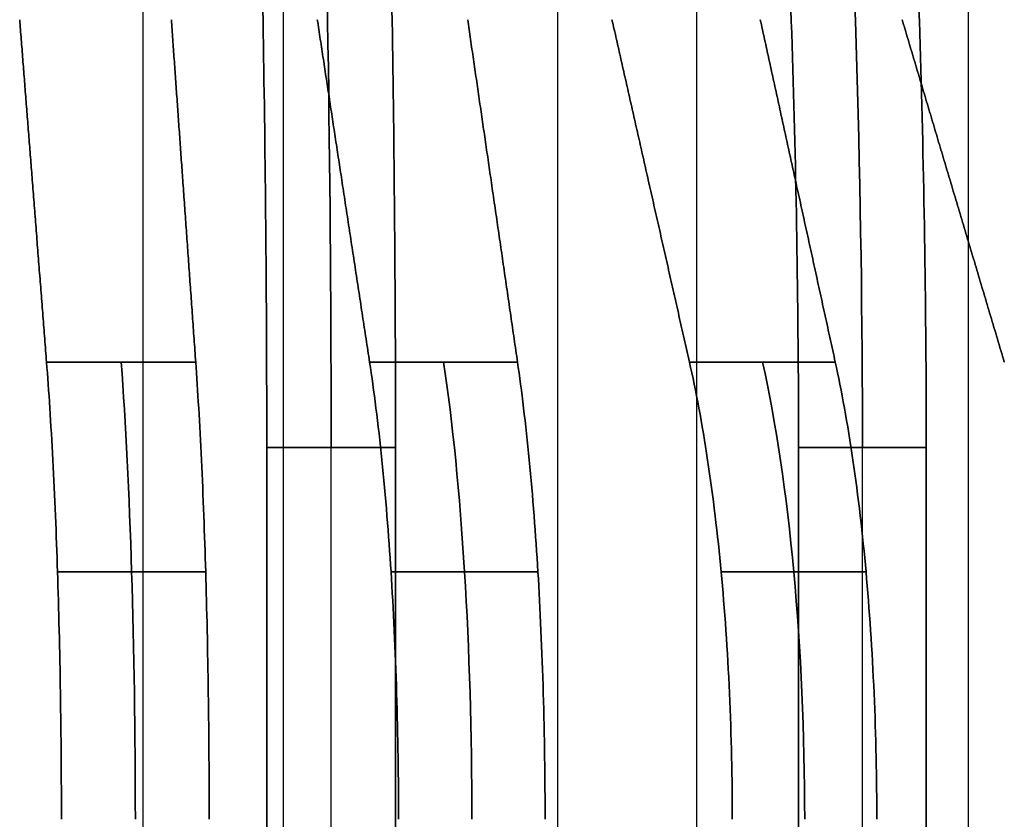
# Model space of a CAD drawing. Header units: millimetres. Extents: x -65 to 65, y -196 to 80.
# Tile 639 of 656: x 1.72 to 9.33, y 49.66 to 55.85. Entities that reach past the tile are written whole.
import ezdxf

# ---------------------------------------------------------------- set-up
doc = ezdxf.new("R2010")
doc.units = ezdxf.units.MM
doc.header["$MEASUREMENT"] = 0
doc.layers.add('IGES level 0', color=7, linetype='Continuous', true_color=0xa0a0a0)

msp = doc.modelspace()

# ---------------------------------------------------------------- linework, layer by layer
at = {"layer": 'IGES level 0'}
for p, q in [((2.6764, -70.9313, -42.9854), (2.6764, 70.9313, -42.9854)), ((2.6764, -70.9313, 42.9854), (2.6764, 70.9313, 42.9854)), ((3.7601, -70.9313, -42.9042), (3.7601, 70.9313, -42.9042)), ((3.7601, -70.9313, 42.9042), (3.7601, 70.9313, 42.9042)), ((5.8812, -70.9313, -42.6652), (5.8812, 70.9313, -42.6652)), ((5.8812, -70.9313, 42.6652), (5.8812, 70.9313, 42.6652)), ((6.9559, -70.9313, -42.5033), (6.9559, 70.9313, -42.5033)), ((6.9559, -70.9313, 42.5033), (6.9559, 70.9313, 42.5033)), ((9.0532, -70.9313, -42.1064), (9.0532, 70.9313, -42.1064)), ((9.0532, -70.9313, 42.1064), (9.0532, 70.9313, 42.1064)), ((3.631, 52.5368, -55.1306), (3.631, -52.5368, -55.1306)), ((3.631, -52.5368, -55.1306), (3.631, 52.5368, -55.1306)), ((3.631, 52.5368, 55.1306), (3.631, -52.5368, 55.1306)), ((3.631, 52.5368, 55.1306), (3.631, -52.5368, 55.1306)), ((4.1288, -52.5368, -55.0955), (4.1288, 52.5368, -55.0955)), ((4.1288, -52.5368, 55.0955), (4.1288, 52.5368, 55.0955)), ((4.6264, 52.5368, -55.056), (4.6264, -52.5368, -55.056)), ((4.6264, 52.5368, -55.056), (4.6264, -52.5368, -55.056)), ((4.6264, 52.5368, 55.056), (4.6264, -52.5368, 55.056)), ((4.6264, -52.5368, 55.056), (4.6264, 52.5368, 55.056)), ((7.7407, 52.5368, -54.7051), (7.7407, -52.5368, -54.7051)), ((7.7407, -52.5368, -54.7051), (7.7407, 52.5368, -54.7051)), ((7.7407, 52.5368, 54.7051), (7.7407, -52.5368, 54.7051)), ((7.7407, 52.5368, 54.7051), (7.7407, -52.5368, 54.7051)), ((8.2346, -52.5368, -54.6329), (8.2346, 52.5368, -54.6329)), ((8.2346, -52.5368, 54.6329), (8.2346, 52.5368, 54.6329)), ((8.7278, 52.5368, -54.5563), (8.7278, -52.5368, -54.5563)), ((8.7278, 52.5368, -54.5563), (8.7278, -52.5368, -54.5563)), ((8.7278, 52.5368, 54.5563), (8.7278, -52.5368, 54.5563)), ((8.7278, -52.5368, 54.5563), (8.7278, 52.5368, 54.5563))]:
    msp.add_line(p, q, dxfattribs=at)
at = {"layer": 'IGES level 0', "extrusion": (0.997204, -3.61294e-12, 0.07473)}
msp.add_arc((52.5368, -40.25), 15, 270, 315, dxfattribs=at)
at = {"layer": 'IGES level 0', "extrusion": (0.997204, -3.29788e-12, -0.07473)}
msp.add_arc((52.5368, 40.25), 15, 45, 90, dxfattribs=at)
at = {"layer": 'IGES level 0', "extrusion": (0.988831, 1.60576e-12, 0.149042)}
msp.add_arc((52.5368, -40.25), 15, 270, 315, dxfattribs=at)
at = {"layer": 'IGES level 0', "extrusion": (0.988831, -4.51847e-13, -0.149042)}
msp.add_arc((52.5368, 40.25), 15, 45, 90, dxfattribs=at)
at = {"layer": 'IGES level 0', "extrusion": (-1.06576e-13, 1, 1.42215e-12)}
msp.add_arc((0, 0, 53.1982), 33.5355, 264.72663, 266.70194, dxfattribs=at)
msp.add_arc((0, 0, 53.1982), 33.5355, 264.72663, 266.70194, dxfattribs=at)
at = {"layer": 'IGES level 0', "extrusion": (-1.06575e-13, 1, -1.42215e-12)}
msp.add_arc((0, 0, 53.1982), 33.5355, 93.29806, 95.27337, dxfattribs=at)
msp.add_arc((0, 0, 53.1982), 33.5355, 93.29806, 95.27337, dxfattribs=at)
at = {"layer": 'IGES level 0', "extrusion": (0.997204, 3.06392e-13, 0.07473)}
msp.add_arc((49.6626, -30), 5, 270, 315, dxfattribs=at)
at = {"layer": 'IGES level 0', "extrusion": (0.997204, 3.31859e-13, -0.07473)}
msp.add_arc((49.6626, 30), 5, 45, 90, dxfattribs=at)
at = {"layer": 'IGES level 0', "extrusion": (2.12555e-13, 1, -1.41021e-12)}
msp.add_arc((0, 0, 53.1982), 33.5355, 260.44092, 262.41622, dxfattribs=at)
msp.add_arc((0, 0, 53.1982), 33.5355, 260.44092, 262.41622, dxfattribs=at)
at = {"layer": 'IGES level 0', "extrusion": (-2.12555e-13, 1, -1.41021e-12)}
msp.add_arc((0, 0, 53.1982), 33.5355, 97.58378, 99.55908, dxfattribs=at)
msp.add_arc((0, 0, 53.1982), 33.5355, 97.58378, 99.55908, dxfattribs=at)
at = {"layer": 'IGES level 0', "extrusion": (0.988831, 2.71076e-13, 0.149042)}
msp.add_arc((49.6626, -30), 5, 270, 315, dxfattribs=at)
at = {"layer": 'IGES level 0', "extrusion": (0.988831, 1.0451e-13, -0.149042)}
msp.add_arc((49.6626, 30), 5, 45, 90, dxfattribs=at)
at = {"layer": 'IGES level 0', "extrusion": (3.17346e-13, 1, -1.39038e-12)}
msp.add_arc((0, 0, 53.1982), 33.5355, 256.1552, 258.13051, dxfattribs=at)
msp.add_arc((0, 0, 53.1982), 33.5355, 256.1552, 258.13051, dxfattribs=at)
at = {"layer": 'IGES level 0', "extrusion": (-3.17346e-13, 1, -1.39038e-12)}
msp.add_arc((0, 0, 53.1982), 33.5355, 101.86949, 103.8448, dxfattribs=at)
msp.add_arc((0, 0, 53.1982), 33.5355, 101.86949, 103.8448, dxfattribs=at)
at = {"layer": 'IGES level 0', "extrusion": (0.974928, 1.62084e-13, 0.222521)}
msp.add_arc((49.6626, -30), 5, 270, 315, dxfattribs=at)
at = {"layer": 'IGES level 0', "extrusion": (0.974928, 1.77957e-13, -0.222521)}
msp.add_arc((49.6626, 30), 5, 45, 90, dxfattribs=at)
at = {"layer": 'IGES level 0', "extrusion": (-2.35548e-13, 1, 3.14317e-12)}
msp.add_arc((0, 0, 52.5368), 55.25, 265.19671, 266.23186, dxfattribs=at)
at = {"layer": 'IGES level 0', "extrusion": (0, 1, 0)}
for start, end in [(93.76814, 94.80329), (265.19671, 266.23186), (260.91099, 261.94615), (260.91099, 261.94615), (98.05385, 99.08901)]:
    msp.add_arc((0, 0, 52.5368), 55.25, start, end, dxfattribs=at)
at = {"layer": 'IGES level 0', "extrusion": (-2.35548e-13, 1, -3.14317e-12)}
msp.add_arc((0, 0, 52.5368), 55.25, 93.76814, 94.80329, dxfattribs=at)
at = {"layer": 'IGES level 0', "extrusion": (-9.39558e-13, 1, -6.23356e-12)}
msp.add_arc((0, 0, 52.5368), 55.25, 98.05385, 99.08901, dxfattribs=at)
at = {"layer": 'IGES level 0', "extrusion": (1.65458e-11, 1, -2.24763e-10)}
msp.add_arc((0, 0, 51.5761), 34.6194, 264.76408, 266.66449, dxfattribs=at)
at = {"layer": 'IGES level 0', "extrusion": (-1.71752e-11, 1, -2.24716e-10)}
msp.add_arc((0, 0, 51.5761), 34.6194, 93.33551, 95.23592, dxfattribs=at)
at = {"layer": 'IGES level 0', "extrusion": (2.76665e-11, 1, -1.85257e-10)}
msp.add_arc((0, 0, 51.5761), 34.6194, 260.47837, 262.37878, dxfattribs=at)
at = {"layer": 'IGES level 0', "extrusion": (-1.29071e-11, 1, -8.48441e-11)}
msp.add_arc((0, 0, 51.5761), 34.6194, 97.62122, 99.52163, dxfattribs=at)
at = {"layer": 'IGES level 0', "extrusion": (2.72489e-11, 1, -1.2008e-10)}
msp.add_arc((0, 0, 51.5761), 34.6194, 256.19265, 258.09306, dxfattribs=at)
at = {"layer": 'IGES level 0', "extrusion": (-2.98874e-11, 1, -1.30195e-10)}
msp.add_arc((0, 0, 51.5761), 34.6194, 101.90694, 103.80735, dxfattribs=at)
at = {"layer": 'IGES level 0'}
for points, knots in [([(3.631, 52.5368, -55.1306), (3.631, 53.4624, -55.1306), (3.6238, 54.4732, -55.0395), (3.593, 56.4529, -54.6469), (3.5693, 57.4217, -54.3454), (3.5138, 59.132, -53.6391), (3.4768, 60.031, -53.1693), (3.389, 61.7093, -52.0513), (3.338, 62.4887, -51.403), (3.2867, 63.1434, -50.7503)], [-8.886527, -8.886527, -8.886527, -8.886527, -8.608847, -8.608847, -8.331167, -8.331167, -8.053476, -8.053476, -7.775785, -7.775785, -7.775785, -7.775785]), ([(3.2867, 63.1434, 50.7503), (3.338, 62.4887, 51.403), (3.389, 61.7093, 52.0513), (3.4768, 60.031, 53.1693), (3.5138, 59.132, 53.6391), (3.5693, 57.4217, 54.3454), (3.593, 56.4529, 54.6469), (3.6238, 54.4732, 55.0395), (3.631, 53.4624, 55.1306), (3.631, 52.5368, 55.1306)], [-1.110742, -1.110742, -1.110742, -1.110742, -0.833051, -0.833051, -0.55536, -0.55536, -0.27768, -0.27768, 0, 0, 0, 0]), ([(3.631, 52.5368, -55.1306), (3.631, 53.4624, -55.1306), (3.6238, 54.4732, -55.0395), (3.593, 56.4529, -54.6469), (3.5693, 57.4217, -54.3454), (3.5138, 59.132, -53.6391), (3.4768, 60.031, -53.1693), (3.389, 61.7093, -52.0513), (3.338, 62.4887, -51.403), (3.2867, 63.1434, -50.7503)], [-8.886527, -8.886527, -8.886527, -8.886527, -8.608847, -8.608847, -8.331167, -8.331167, -8.053476, -8.053476, -7.775785, -7.775785, -7.775785, -7.775785]), ([(3.2867, 63.1434, 50.7503), (3.338, 62.4887, 51.403), (3.389, 61.7093, 52.0513), (3.4768, 60.031, 53.1693), (3.5138, 59.132, 53.6391), (3.5693, 57.4217, 54.3454), (3.593, 56.4529, 54.6469), (3.6238, 54.4732, 55.0395), (3.631, 53.4624, 55.1306), (3.631, 52.5368, 55.1306)], [-1.110742, -1.110742, -1.110742, -1.110742, -0.833051, -0.833051, -0.55536, -0.55536, -0.27768, -0.27768, 0, 0, 0, 0]), ([(4.3139, 63.1434, -50.6733), (4.3605, 62.4887, -51.3264), (4.4067, 61.7093, -51.975), (4.4865, 60.031, -53.0937), (4.52, 59.132, -53.5637), (4.5704, 57.4217, -54.2704), (4.5919, 56.4529, -54.5721), (4.6199, 54.4732, -54.9649), (4.6264, 53.4624, -55.056), (4.6264, 52.5368, -55.056)], [-1.110742, -1.110742, -1.110742, -1.110742, -0.833051, -0.833051, -0.55536, -0.55536, -0.27768, -0.27768, 0, 0, 0, 0]), ([(4.6264, 52.5368, 55.056), (4.6264, 53.4624, 55.056), (4.6199, 54.4732, 54.9649), (4.5919, 56.4529, 54.5721), (4.5704, 57.4217, 54.2704), (4.52, 59.132, 53.5637), (4.4865, 60.031, 53.0937), (4.4067, 61.7093, 51.975), (4.3605, 62.4887, 51.3264), (4.3139, 63.1434, 50.6733)], [-8.886527, -8.886527, -8.886527, -8.886527, -8.608847, -8.608847, -8.331167, -8.331167, -8.053476, -8.053476, -7.775785, -7.775785, -7.775785, -7.775785]), ([(4.3139, 63.1434, -50.6733), (4.3605, 62.4887, -51.3264), (4.4067, 61.7093, -51.975), (4.4865, 60.031, -53.0937), (4.52, 59.132, -53.5637), (4.5704, 57.4217, -54.2704), (4.5919, 56.4529, -54.5721), (4.6199, 54.4732, -54.9649), (4.6264, 53.4624, -55.056), (4.6264, 52.5368, -55.056)], [-1.110742, -1.110742, -1.110742, -1.110742, -0.833051, -0.833051, -0.55536, -0.55536, -0.27768, -0.27768, 0, 0, 0, 0]), ([(4.6264, 52.5368, 55.056), (4.6264, 53.4624, 55.056), (4.6199, 54.4732, 54.9649), (4.5919, 56.4529, 54.5721), (4.5704, 57.4217, 54.2704), (4.52, 59.132, 53.5637), (4.4865, 60.031, 53.0937), (4.4067, 61.7093, 51.975), (4.3605, 62.4887, 51.3264), (4.3139, 63.1434, 50.6733)], [-8.886527, -8.886527, -8.886527, -8.886527, -8.608847, -8.608847, -8.331167, -8.331167, -8.053476, -8.053476, -7.775785, -7.775785, -7.775785, -7.775785]), ([(7.7407, 52.5368, -54.7051), (7.7407, 53.4624, -54.7051), (7.7268, 54.4732, -54.6148), (7.6667, 56.4529, -54.2256), (7.6205, 57.4217, -53.9267), (7.5124, 59.132, -53.2265), (7.4405, 60.031, -52.7608), (7.2693, 61.7093, -51.6525), (7.17, 62.4887, -51.0098), (7.0701, 63.1434, -50.3628)], [-8.886527, -8.886527, -8.886527, -8.886527, -8.608847, -8.608847, -8.331167, -8.331167, -8.053476, -8.053476, -7.775785, -7.775785, -7.775785, -7.775785]), ([(7.0701, 63.1434, 50.3628), (7.17, 62.4887, 51.0098), (7.2693, 61.7093, 51.6525), (7.4405, 60.031, 52.7608), (7.5124, 59.132, 53.2265), (7.6205, 57.4217, 53.9267), (7.6667, 56.4529, 54.2256), (7.7268, 54.4732, 54.6148), (7.7407, 53.4624, 54.7051), (7.7407, 52.5368, 54.7051)], [-1.110742, -1.110742, -1.110742, -1.110742, -0.833051, -0.833051, -0.55536, -0.55536, -0.27768, -0.27768, 0, 0, 0, 0]), ([(7.7407, 52.5368, -54.7051), (7.7407, 53.4624, -54.7051), (7.7268, 54.4732, -54.6148), (7.6667, 56.4529, -54.2256), (7.6205, 57.4217, -53.9267), (7.5124, 59.132, -53.2265), (7.4405, 60.031, -52.7608), (7.2693, 61.7093, -51.6525), (7.17, 62.4887, -51.0098), (7.0701, 63.1434, -50.3628)], [-8.886527, -8.886527, -8.886527, -8.886527, -8.608847, -8.608847, -8.331167, -8.331167, -8.053476, -8.053476, -7.775785, -7.775785, -7.775785, -7.775785]), ([(7.0701, 63.1434, 50.3628), (7.17, 62.4887, 51.0098), (7.2693, 61.7093, 51.6525), (7.4405, 60.031, 52.7608), (7.5124, 59.132, 53.2265), (7.6205, 57.4217, 53.9267), (7.6667, 56.4529, 54.2256), (7.7268, 54.4732, 54.6148), (7.7407, 53.4624, 54.7051), (7.7407, 52.5368, 54.7051)], [-1.110742, -1.110742, -1.110742, -1.110742, -0.833051, -0.833051, -0.55536, -0.55536, -0.27768, -0.27768, 0, 0, 0, 0]), ([(8.0887, 63.1434, -50.2092), (8.1839, 62.4887, -50.857), (8.2785, 61.7093, -51.5004), (8.4416, 60.031, -52.6099), (8.5102, 59.132, -53.0761), (8.6132, 57.4217, -53.7771), (8.6572, 56.4529, -54.0763), (8.7145, 54.4732, -54.4659), (8.7278, 53.4624, -54.5563), (8.7278, 52.5368, -54.5563)], [-1.110742, -1.110742, -1.110742, -1.110742, -0.833051, -0.833051, -0.55536, -0.55536, -0.27768, -0.27768, 0, 0, 0, 0]), ([(8.7278, 52.5368, 54.5563), (8.7278, 53.4624, 54.5563), (8.7145, 54.4732, 54.4659), (8.6572, 56.4529, 54.0763), (8.6132, 57.4217, 53.7771), (8.5102, 59.132, 53.0761), (8.4416, 60.031, 52.6099), (8.2785, 61.7093, 51.5004), (8.1839, 62.4887, 50.857), (8.0887, 63.1434, 50.2092)], [-8.886527, -8.886527, -8.886527, -8.886527, -8.608847, -8.608847, -8.331167, -8.331167, -8.053476, -8.053476, -7.775785, -7.775785, -7.775785, -7.775785]), ([(8.0887, 63.1434, -50.2092), (8.1839, 62.4887, -50.857), (8.2785, 61.7093, -51.5004), (8.4416, 60.031, -52.6099), (8.5102, 59.132, -53.0761), (8.6132, 57.4217, -53.7771), (8.6572, 56.4529, -54.0763), (8.7145, 54.4732, -54.4659), (8.7278, 53.4624, -54.5563), (8.7278, 52.5368, -54.5563)], [-1.110742, -1.110742, -1.110742, -1.110742, -0.833051, -0.833051, -0.55536, -0.55536, -0.27768, -0.27768, 0, 0, 0, 0]), ([(8.7278, 52.5368, 54.5563), (8.7278, 53.4624, 54.5563), (8.7145, 54.4732, 54.4659), (8.6572, 56.4529, 54.0763), (8.6132, 57.4217, 53.7771), (8.5102, 59.132, 53.0761), (8.4416, 60.031, 52.6099), (8.2785, 61.7093, 51.5004), (8.1839, 62.4887, 50.857), (8.0887, 63.1434, 50.2092)], [-8.886527, -8.886527, -8.886527, -8.886527, -8.608847, -8.608847, -8.331167, -8.331167, -8.053476, -8.053476, -7.775785, -7.775785, -7.775785, -7.775785]), ([(2.0441, 49.6626, -34.9403), (2.0441, 49.9711, -34.9403), (2.0417, 50.3081, -34.9099), (2.0314, 50.968, -34.779), (2.0235, 51.2909, -34.6785), (2.005, 51.861, -34.4431), (1.9927, 52.1606, -34.2865), (1.9634, 52.7201, -33.9138), (1.9464, 52.9798, -33.6977), (1.9293, 53.1982, -33.48)], [-2.9623371, -2.9623371, -2.9623371, -2.9623371, -2.8697777, -2.8697777, -2.7772183, -2.7772183, -2.6846495, -2.6846495, -2.5920806, -2.5920806, -2.5920806, -2.5920806]), ([(1.9293, 53.1982, 33.48), (1.9464, 52.9798, 33.6977), (1.9634, 52.7201, 33.9138), (1.9927, 52.1606, 34.2865), (2.005, 51.861, 34.4431), (2.0235, 51.2909, 34.6785), (2.0314, 50.968, 34.779), (2.0417, 50.3081, 34.9099), (2.0441, 49.9711, 34.9403), (2.0441, 49.6626, 34.9403)], [-0.3702564, -0.3702564, -0.3702564, -0.3702564, -0.2776876, -0.2776876, -0.1851187, -0.1851187, -0.0925594, -0.0925594, 0, 0, 0, 0]), ([(2.0441, 49.6626, -34.9403), (2.0441, 49.9711, -34.9403), (2.0417, 50.3081, -34.9099), (2.0314, 50.968, -34.779), (2.0235, 51.2909, -34.6785), (2.005, 51.861, -34.4431), (1.9927, 52.1606, -34.2865), (1.9634, 52.7201, -33.9138), (1.9464, 52.9798, -33.6977), (1.9293, 53.1982, -33.48)], [-2.9623371, -2.9623371, -2.9623371, -2.9623371, -2.8697777, -2.8697777, -2.7772183, -2.7772183, -2.6846495, -2.6846495, -2.5920806, -2.5920806, -2.5920806, -2.5920806]), ([(1.9293, 53.1982, 33.48), (1.9464, 52.9798, 33.6977), (1.9634, 52.7201, 33.9138), (1.9927, 52.1606, 34.2865), (2.005, 51.861, 34.4431), (2.0235, 51.2909, 34.6785), (2.0314, 50.968, 34.779), (2.0417, 50.3081, 34.9099), (2.0441, 49.9711, 34.9403), (2.0441, 49.6626, 34.9403)], [-0.3702564, -0.3702564, -0.3702564, -0.3702564, -0.2776876, -0.2776876, -0.1851187, -0.1851187, -0.0925594, -0.0925594, 0, 0, 0, 0]), ([(3.0822, 53.1982, -33.3936), (3.0977, 52.9798, -33.6114), (3.1131, 52.7201, -33.8276), (3.1397, 52.1606, -34.2005), (3.1509, 51.861, -34.3572), (3.1677, 51.2909, -34.5928), (3.1748, 50.968, -34.6934), (3.1842, 50.3081, -34.8243), (3.1863, 49.9711, -34.8547), (3.1863, 49.6626, -34.8547)], [-0.3702564, -0.3702564, -0.3702564, -0.3702564, -0.2776876, -0.2776876, -0.1851187, -0.1851187, -0.0925594, -0.0925594, 0, 0, 0, 0]), ([(3.1863, 49.6626, 34.8547), (3.1863, 49.9711, 34.8547), (3.1842, 50.3081, 34.8243), (3.1748, 50.968, 34.6934), (3.1677, 51.2909, 34.5928), (3.1509, 51.861, 34.3572), (3.1397, 52.1606, 34.2005), (3.1131, 52.7201, 33.8276), (3.0977, 52.9798, 33.6114), (3.0822, 53.1982, 33.3936)], [-2.9623371, -2.9623371, -2.9623371, -2.9623371, -2.8697777, -2.8697777, -2.7772183, -2.7772183, -2.6846495, -2.6846495, -2.5920806, -2.5920806, -2.5920806, -2.5920806]), ([(3.0822, 53.1982, -33.3936), (3.0977, 52.9798, -33.6114), (3.1131, 52.7201, -33.8276), (3.1397, 52.1606, -34.2005), (3.1509, 51.861, -34.3572), (3.1677, 51.2909, -34.5928), (3.1748, 50.968, -34.6934), (3.1842, 50.3081, -34.8243), (3.1863, 49.9711, -34.8547), (3.1863, 49.6626, -34.8547)], [-0.3702564, -0.3702564, -0.3702564, -0.3702564, -0.2776876, -0.2776876, -0.1851187, -0.1851187, -0.0925594, -0.0925594, 0, 0, 0, 0]), ([(3.1863, 49.6626, 34.8547), (3.1863, 49.9711, 34.8547), (3.1842, 50.3081, 34.8243), (3.1748, 50.968, 34.6934), (3.1677, 51.2909, 34.5928), (3.1509, 51.861, 34.3572), (3.1397, 52.1606, 34.2005), (3.1131, 52.7201, 33.8276), (3.0977, 52.9798, 33.6114), (3.0822, 53.1982, 33.3936)], [-2.9623371, -2.9623371, -2.9623371, -2.9623371, -2.8697777, -2.8697777, -2.7772183, -2.7772183, -2.6846495, -2.6846495, -2.5920806, -2.5920806, -2.5920806, -2.5920806]), ([(4.6495, 49.6626, -34.6898), (4.6495, 49.9711, -34.6898), (4.6448, 50.3081, -34.6597), (4.6248, 50.968, -34.53), (4.6094, 51.2909, -34.4303), (4.5733, 51.861, -34.1969), (4.5494, 52.1606, -34.0417), (4.4923, 52.7201, -33.6722), (4.4592, 52.9798, -33.458), (4.4259, 53.1982, -33.2422)], [-2.9623371, -2.9623371, -2.9623371, -2.9623371, -2.8697777, -2.8697777, -2.7772183, -2.7772183, -2.6846495, -2.6846495, -2.5920806, -2.5920806, -2.5920806, -2.5920806]), ([(4.4259, 53.1982, 33.2422), (4.4592, 52.9798, 33.458), (4.4923, 52.7201, 33.6722), (4.5494, 52.1606, 34.0417), (4.5733, 51.861, 34.1969), (4.6094, 51.2909, 34.4303), (4.6248, 50.968, 34.53), (4.6448, 50.3081, 34.6597), (4.6495, 49.9711, 34.6898), (4.6495, 49.6626, 34.6898)], [-0.3702564, -0.3702564, -0.3702564, -0.3702564, -0.2776876, -0.2776876, -0.1851187, -0.1851187, -0.0925594, -0.0925594, 0, 0, 0, 0]), ([(4.6495, 49.6626, -34.6898), (4.6495, 49.9711, -34.6898), (4.6448, 50.3081, -34.6597), (4.6248, 50.968, -34.53), (4.6094, 51.2909, -34.4303), (4.5733, 51.861, -34.1969), (4.5494, 52.1606, -34.0417), (4.4923, 52.7201, -33.6722), (4.4592, 52.9798, -33.458), (4.4259, 53.1982, -33.2422)], [-2.9623371, -2.9623371, -2.9623371, -2.9623371, -2.8697777, -2.8697777, -2.7772183, -2.7772183, -2.6846495, -2.6846495, -2.5920806, -2.5920806, -2.5920806, -2.5920806]), ([(4.4259, 53.1982, 33.2422), (4.4592, 52.9798, 33.458), (4.4923, 52.7201, 33.6722), (4.5494, 52.1606, 34.0417), (4.5733, 51.861, 34.1969), (4.6094, 51.2909, 34.4303), (4.6248, 50.968, 34.53), (4.6448, 50.3081, 34.6597), (4.6495, 49.9711, 34.6898), (4.6495, 49.6626, 34.6898)], [-0.3702564, -0.3702564, -0.3702564, -0.3702564, -0.2776876, -0.2776876, -0.1851187, -0.1851187, -0.0925594, -0.0925594, 0, 0, 0, 0]), ([(5.5691, 53.1982, -33.0699), (5.6008, 52.9798, -33.2859), (5.6323, 52.7201, -33.5004), (5.6867, 52.1606, -33.8703), (5.7096, 51.861, -34.0257), (5.7439, 51.2909, -34.2593), (5.7586, 50.968, -34.3591), (5.7777, 50.3081, -34.489), (5.7821, 49.9711, -34.5191), (5.7821, 49.6626, -34.5191)], [-0.3702564, -0.3702564, -0.3702564, -0.3702564, -0.2776876, -0.2776876, -0.1851187, -0.1851187, -0.0925594, -0.0925594, 0, 0, 0, 0]), ([(5.7821, 49.6626, 34.5191), (5.7821, 49.9711, 34.5191), (5.7777, 50.3081, 34.489), (5.7586, 50.968, 34.3591), (5.7439, 51.2909, 34.2593), (5.7096, 51.861, 34.0257), (5.6867, 52.1606, 33.8703), (5.6323, 52.7201, 33.5004), (5.6008, 52.9798, 33.2859), (5.5691, 53.1982, 33.0699)], [-2.9623371, -2.9623371, -2.9623371, -2.9623371, -2.8697777, -2.8697777, -2.7772183, -2.7772183, -2.6846495, -2.6846495, -2.5920806, -2.5920806, -2.5920806, -2.5920806]), ([(5.5691, 53.1982, -33.0699), (5.6008, 52.9798, -33.2859), (5.6323, 52.7201, -33.5004), (5.6867, 52.1606, -33.8703), (5.7096, 51.861, -34.0257), (5.7439, 51.2909, -34.2593), (5.7586, 50.968, -34.3591), (5.7777, 50.3081, -34.489), (5.7821, 49.9711, -34.5191), (5.7821, 49.6626, -34.5191)], [-0.3702564, -0.3702564, -0.3702564, -0.3702564, -0.2776876, -0.2776876, -0.1851187, -0.1851187, -0.0925594, -0.0925594, 0, 0, 0, 0]), ([(5.7821, 49.6626, 34.5191), (5.7821, 49.9711, 34.5191), (5.7777, 50.3081, 34.489), (5.7586, 50.968, 34.3591), (5.7439, 51.2909, 34.2593), (5.7096, 51.861, 34.0257), (5.6867, 52.1606, 33.8703), (5.6323, 52.7201, 33.5004), (5.6008, 52.9798, 33.2859), (5.5691, 53.1982, 33.0699)], [-2.9623371, -2.9623371, -2.9623371, -2.9623371, -2.8697777, -2.8697777, -2.7772183, -2.7772183, -2.6846495, -2.6846495, -2.5920806, -2.5920806, -2.5920806, -2.5920806]), ([(7.2288, 49.6626, -34.2454), (7.2288, 49.9711, -34.2454), (7.2219, 50.3081, -34.2157), (7.1923, 50.968, -34.0878), (7.1695, 51.2909, -33.9896), (7.1161, 51.861, -33.7596), (7.0806, 52.1606, -33.6065), (6.9961, 52.7201, -33.2423), (6.9471, 52.9798, -33.0312), (6.8977, 53.1982, -32.8185)], [-2.9623371, -2.9623371, -2.9623371, -2.9623371, -2.8697777, -2.8697777, -2.7772183, -2.7772183, -2.6846495, -2.6846495, -2.5920806, -2.5920806, -2.5920806, -2.5920806]), ([(6.8977, 53.1982, 32.8185), (6.9471, 52.9798, 33.0312), (6.9961, 52.7201, 33.2423), (7.0806, 52.1606, 33.6065), (7.1161, 51.861, 33.7596), (7.1695, 51.2909, 33.9896), (7.1923, 50.968, 34.0878), (7.2219, 50.3081, 34.2157), (7.2288, 49.9711, 34.2454), (7.2288, 49.6626, 34.2454)], [-0.3702564, -0.3702564, -0.3702564, -0.3702564, -0.2776876, -0.2776876, -0.1851187, -0.1851187, -0.0925594, -0.0925594, 0, 0, 0, 0]), ([(7.2288, 49.6626, -34.2454), (7.2288, 49.9711, -34.2454), (7.2219, 50.3081, -34.2157), (7.1923, 50.968, -34.0878), (7.1695, 51.2909, -33.9896), (7.1161, 51.861, -33.7596), (7.0806, 52.1606, -33.6065), (6.9961, 52.7201, -33.2423), (6.9471, 52.9798, -33.0312), (6.8977, 53.1982, -32.8185)], [-2.9623371, -2.9623371, -2.9623371, -2.9623371, -2.8697777, -2.8697777, -2.7772183, -2.7772183, -2.6846495, -2.6846495, -2.5920806, -2.5920806, -2.5920806, -2.5920806]), ([(6.8977, 53.1982, 32.8185), (6.9471, 52.9798, 33.0312), (6.9961, 52.7201, 33.2423), (7.0806, 52.1606, 33.6065), (7.1161, 51.861, 33.7596), (7.1695, 51.2909, 33.9896), (7.1923, 50.968, 34.0878), (7.2219, 50.3081, 34.2157), (7.2288, 49.9711, 34.2454), (7.2288, 49.6626, 34.2454)], [-0.3702564, -0.3702564, -0.3702564, -0.3702564, -0.2776876, -0.2776876, -0.1851187, -0.1851187, -0.0925594, -0.0925594, 0, 0, 0, 0]), ([(8.0248, 53.1982, -32.5612), (8.0726, 52.9798, -32.7743), (8.1201, 52.7201, -32.9858), (8.202, 52.1606, -33.3506), (8.2364, 51.861, -33.5039), (8.2881, 51.2909, -33.7343), (8.3101, 50.968, -33.8327), (8.3389, 50.3081, -33.9608), (8.3456, 49.9711, -33.9905), (8.3456, 49.6626, -33.9905)], [-0.3702564, -0.3702564, -0.3702564, -0.3702564, -0.2776876, -0.2776876, -0.1851187, -0.1851187, -0.0925594, -0.0925594, 0, 0, 0, 0]), ([(8.3456, 49.6626, 33.9905), (8.3456, 49.9711, 33.9905), (8.3389, 50.3081, 33.9608), (8.3101, 50.968, 33.8327), (8.2881, 51.2909, 33.7343), (8.2364, 51.861, 33.5039), (8.202, 52.1606, 33.3506), (8.1201, 52.7201, 32.9858), (8.0726, 52.9798, 32.7743), (8.0248, 53.1982, 32.5612)], [-2.9623371, -2.9623371, -2.9623371, -2.9623371, -2.8697777, -2.8697777, -2.7772183, -2.7772183, -2.6846495, -2.6846495, -2.5920806, -2.5920806, -2.5920806, -2.5920806]), ([(8.0248, 53.1982, -32.5612), (8.0726, 52.9798, -32.7743), (8.1201, 52.7201, -32.9858), (8.202, 52.1606, -33.3506), (8.2364, 51.861, -33.5039), (8.2881, 51.2909, -33.7343), (8.3101, 50.968, -33.8327), (8.3389, 50.3081, -33.9608), (8.3456, 49.9711, -33.9905), (8.3456, 49.6626, -33.9905)], [-0.3702564, -0.3702564, -0.3702564, -0.3702564, -0.2776876, -0.2776876, -0.1851187, -0.1851187, -0.0925594, -0.0925594, 0, 0, 0, 0]), ([(8.3456, 49.6626, 33.9905), (8.3456, 49.9711, 33.9905), (8.3389, 50.3081, 33.9608), (8.3101, 50.968, 33.8327), (8.2881, 51.2909, 33.7343), (8.2364, 51.861, 33.5039), (8.202, 52.1606, 33.3506), (8.1201, 52.7201, 32.9858), (8.0726, 52.9798, 32.7743), (8.0248, 53.1982, 32.5612)], [-2.9623371, -2.9623371, -2.9623371, -2.9623371, -2.8697777, -2.8697777, -2.7772183, -2.7772183, -2.6846495, -2.6846495, -2.5920806, -2.5920806, -2.5920806, -2.5920806])]:
    msp.add_open_spline(points, degree=3, knots=knots, dxfattribs=at)
for points, weights in [([(1.9293, 53.1982, -33.48), (1.8213, 54.5762, -32.1059), (1.7218, 55.8454, -30.8403)], [1.89780356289, 1.90092710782, 1.90083946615]), ([(1.7218, 55.8454, 30.8403), (1.8213, 54.5762, 32.1059), (1.9293, 53.1982, 33.48)], [1.90083946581, 1.90092710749, 1.89780356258]), ([(1.9293, 53.1982, -33.48), (1.8213, 54.5762, -32.1059), (1.7218, 55.8454, -30.8403)], [1.89780356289, 1.90092710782, 1.90083946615]), ([(1.7218, 55.8454, 30.8403), (1.8213, 54.5762, 32.1059), (1.9293, 53.1982, 33.48)], [1.90083946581, 1.90092710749, 1.89780356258]), ([(2.8939, 55.8454, -30.7525), (2.9842, 54.5762, -32.0188), (3.0822, 53.1982, -33.3936)], [1.90083946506, 1.90092710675, 1.89780356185]), ([(3.0822, 53.1982, 33.3936), (2.9842, 54.5762, 32.0188), (2.8939, 55.8454, 30.7525)], [1.89780356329, 1.90092710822, 1.90083946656]), ([(2.8939, 55.8454, -30.7525), (2.9842, 54.5762, -32.0188), (3.0822, 53.1982, -33.3936)], [1.90083946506, 1.90092710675, 1.89780356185]), ([(3.0822, 53.1982, 33.3936), (2.9842, 54.5762, 32.0188), (2.8939, 55.8454, 30.7525)], [1.89780356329, 1.90092710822, 1.90083946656]), ([(4.4259, 53.1982, -33.2422), (4.2155, 54.5762, -31.88), (4.0217, 55.8454, -30.6254)], [1.89780356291, 1.90092710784, 1.90083946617]), ([(4.0217, 55.8454, 30.6254), (4.2155, 54.5762, 31.88), (4.4259, 53.1982, 33.2422)], [1.90083946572, 1.9009271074, 1.89780356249]), ([(4.4259, 53.1982, -33.2422), (4.2155, 54.5762, -31.88), (4.0217, 55.8454, -30.6254)], [1.89780356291, 1.90092710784, 1.90083946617]), ([(4.0217, 55.8454, 30.6254), (4.2155, 54.5762, 31.88), (4.4259, 53.1982, 33.2422)], [1.90083946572, 1.9009271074, 1.89780356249]), ([(5.1839, 55.8454, -30.4502), (5.3686, 54.5762, -31.7062), (5.5691, 53.1982, -33.0699)], [1.90083946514, 1.90092710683, 1.89780356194]), ([(5.5691, 53.1982, 33.0699), (5.3686, 54.5762, 31.7062), (5.1839, 55.8454, 30.4502)], [1.89780356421, 1.90092710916, 1.90083946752]), ([(5.1839, 55.8454, -30.4502), (5.3686, 54.5762, -31.7062), (5.5691, 53.1982, -33.0699)], [1.90083946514, 1.90092710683, 1.89780356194]), ([(5.5691, 53.1982, 33.0699), (5.3686, 54.5762, 31.7062), (5.1839, 55.8454, 30.4502)], [1.89780356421, 1.90092710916, 1.90083946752]), ([(6.8977, 53.1982, -32.8185), (6.5861, 54.5762, -31.4759), (6.2991, 55.8454, -30.2392)], [1.89780356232, 1.90092710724, 1.90083946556]), ([(6.2991, 55.8454, 30.2392), (6.5861, 54.5762, 31.4759), (6.8977, 53.1982, 32.8185)], [1.90083946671, 1.90092710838, 1.89780356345]), ([(6.8977, 53.1982, -32.8185), (6.5861, 54.5762, -31.4759), (6.2991, 55.8454, -30.2392)], [1.89780356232, 1.90092710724, 1.90083946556]), ([(6.2991, 55.8454, 30.2392), (6.5861, 54.5762, 31.4759), (6.8977, 53.1982, 32.8185)], [1.90083946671, 1.90092710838, 1.89780356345]), ([(7.445, 55.8454, -29.9777), (7.723, 54.5762, -31.2164), (8.0248, 53.1982, -32.5612)], [1.90083946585, 1.90092710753, 1.89780356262]), ([(8.0248, 53.1982, 32.5612), (7.723, 54.5762, 31.2164), (7.445, 55.8454, 29.9777)], [1.89780356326, 1.9009271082, 1.90083946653]), ([(7.445, 55.8454, -29.9777), (7.723, 54.5762, -31.2164), (8.0248, 53.1982, -32.5612)], [1.90083946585, 1.90092710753, 1.89780356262]), ([(8.0248, 53.1982, 32.5612), (7.723, 54.5762, 31.2164), (7.445, 55.8454, 29.9777)], [1.89780356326, 1.9009271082, 1.90083946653]), ([(9.3309, 53.1982, -32.2113), (8.9199, 54.5762, -30.8957), (8.5413, 55.8454, -29.6839)], [1.89780356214, 1.90092710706, 1.90083946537]), ([(8.5413, 55.8454, 29.6839), (8.9199, 54.5762, 30.8957), (9.3309, 53.1982, 32.2113)], [1.90083946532, 1.90092710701, 1.89780356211]), ([(9.3309, 53.1982, -32.2113), (8.9199, 54.5762, -30.8957), (8.5413, 55.8454, -29.6839)], [1.89780356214, 1.90092710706, 1.90083946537]), ([(8.5413, 55.8454, 29.6839), (8.9199, 54.5762, 30.8957), (9.3309, 53.1982, 32.2113)], [1.90083946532, 1.90092710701, 1.89780356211])]:
    msp.add_rational_spline(points, weights, degree=2, dxfattribs=at)

doc.saveas('drawing.dxf')
